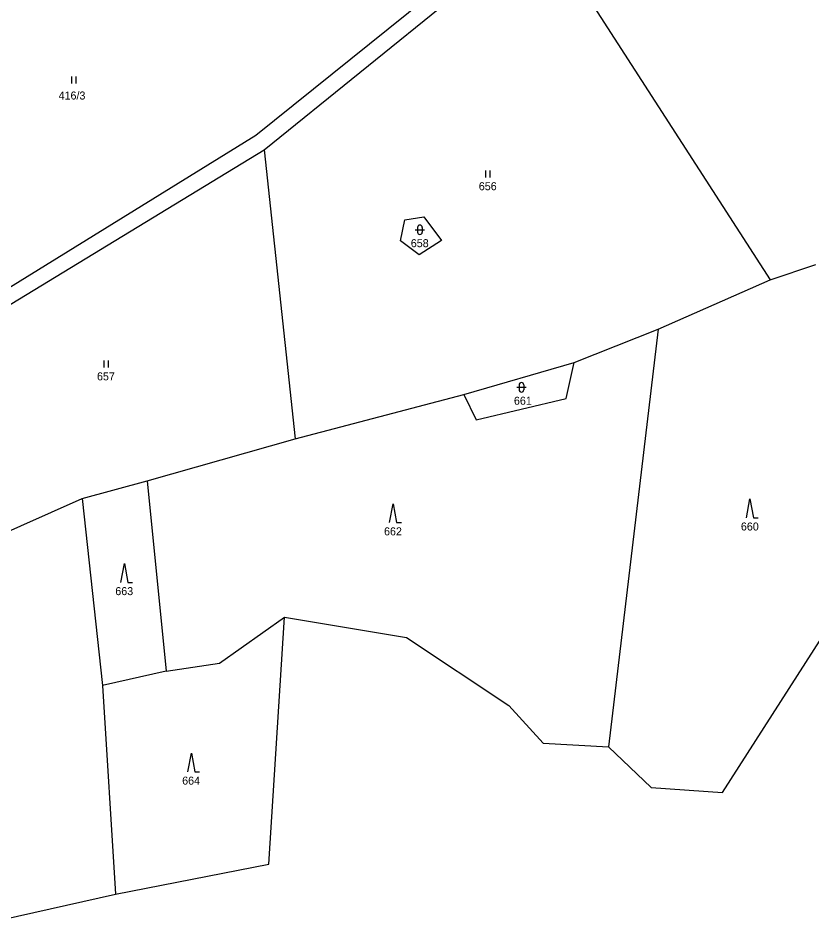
# Model space of a CAD drawing. Extents: x -670359 to -668019, y -978807 to -976674.
# Drawn here: x -668454.3 to -668285.6, y -977793.3 to -977601.7 of the extents above; entities that cross this region are included whole.
import ezdxf

# ---------------------------------------------------------------- set-up
doc = ezdxf.new("R2010")
doc.units = 0
for name, color, linetype in [('Hranice kat_území', 7, 'Continuous'), ('Hranice parcel', 7, 'Continuous'), ('Parcelní čísla', 7, 'Continuous'), ('Značky kultur', 7, 'Continuous')]:
    doc.layers.add(name, color=color, linetype=linetype)

msp = doc.modelspace()

# ---------------------------------------------------------------- linework, layer by layer
at = {"layer": 'Hranice kat_území'}
for points in [[(-668400.99, -977781.5), (-668397.7, -977729.04)], [(-668397.7, -977729.04), (-668371.74, -977733.31)], [(-668371.74, -977733.31), (-668349.99, -977747.76)], [(-668304.59, -977766.25), (-668283.32, -977733.14)], [(-668349.99, -977747.76), (-668342.74, -977755.78)], [(-668342.74, -977755.78), (-668328.84, -977756.59)], [(-668328.84, -977756.59), (-668319.77, -977765.23)], [(-668319.77, -977765.23), (-668304.59, -977766.25)], [(-668433.57, -977787.88), (-668400.99, -977781.5)], [(-668457.87, -977793.35), (-668433.57, -977787.88)]]:
    msp.add_lwpolyline(points, dxfattribs=at)
at = {"layer": 'Hranice parcel'}
for points in [[(-668342.72, -977582.59), (-668294.5, -977657.36)], [(-668363.39, -977594.19), (-668403.78, -977626.71)], [(-668402.04, -977629.73), (-668361.32, -977596.83)], [(-668403.78, -977626.71), (-668460.27, -977661.53)], [(-668458.93, -977664.38), (-668402.04, -977629.73)], [(-668402.04, -977629.73), (-668395.4, -977691.1)], [(-668373, -977649.05), (-668372.1, -977644.6)], [(-668372.1, -977644.6), (-668368.1, -977644)], [(-668368.1, -977644), (-668364.3, -977649)], [(-668369.1, -977652.05), (-668373, -977649.05)], [(-668364.3, -977649), (-668369.1, -977652.05)], [(-668294.5, -977657.36), (-668284.78, -977654.1)], [(-668318.25, -977667.81), (-668294.5, -977657.36)], [(-668336.13, -977674.94), (-668318.25, -977667.81)], [(-668318.25, -977667.81), (-668328.84, -977756.59)], [(-668359.59, -977681.72), (-668336.13, -977674.94)], [(-668337.84, -977682.57), (-668336.13, -977674.94)], [(-668395.4, -977691.1), (-668359.59, -977681.72)], [(-668359.59, -977681.72), (-668356.98, -977687.09)], [(-668356.98, -977687.09), (-668337.84, -977682.57)], [(-668426.87, -977700.08), (-668395.4, -977691.1)], [(-668440.7, -977703.84), (-668426.87, -977700.08)], [(-668426.87, -977700.08), (-668422.85, -977740.48)], [(-668460.3, -977712.51), (-668440.7, -977703.84)], [(-668440.7, -977703.84), (-668436.33, -977743.53)], [(-668411.5, -977738.8), (-668397.7, -977729.04)], [(-668422.85, -977740.48), (-668411.5, -977738.8)], [(-668422.85, -977740.48), (-668436.33, -977743.53)], [(-668436.33, -977743.53), (-668433.57, -977787.88)]]:
    msp.add_lwpolyline(points, dxfattribs=at)
at = {"layer": 'Značky kultur'}
for p, q in [((-668442.96, -977614.17), (-668442.96, -977615.67)), ((-668441.96, -977615.67), (-668441.96, -977614.17)), ((-668355, -977634.12), (-668355, -977635.62)), ((-668354, -977635.62), (-668354, -977634.12)), ((-668369.91, -977646.72), (-668367.91, -977646.72)), ((-668369.41, -977646.22), (-668369.41, -977647.22)), ((-668368.41, -977646.22), (-668368.41, -977647.22)), ((-668436.1, -977674.51), (-668436.1, -977676.01)), ((-668435.1, -977676.01), (-668435.1, -977674.51)), ((-668347.82, -977679.69), (-668347.82, -977680.69)), ((-668346.82, -977679.69), (-668346.82, -977680.69)), ((-668348.32, -977680.19), (-668346.32, -977680.19))]:
    msp.add_line(p, q, dxfattribs=at)
for points in [[(-668375.35, -977708.94), (-668374.6, -977704.94), (-668373.85, -977708.94), (-668372.85, -977708.94)], [(-668299.51, -977707.91), (-668298.76, -977703.91), (-668298.01, -977707.91), (-668297.01, -977707.91)], [(-668432.46, -977721.64), (-668431.71, -977717.64), (-668430.96, -977721.64), (-668429.96, -977721.64)], [(-668418.22, -977761.9), (-668417.47, -977757.9), (-668416.72, -977761.9), (-668415.72, -977761.9)]]:
    msp.add_lwpolyline(points, dxfattribs=at)
for centre, start, end in [((-668368.91, -977646.22), 0, 180), ((-668368.91, -977647.22), 180, 0), ((-668347.32, -977679.69), 0, 180), ((-668347.32, -977680.69), 180, 0)]:
    msp.add_arc(centre, 0.5, start, end, dxfattribs=at)

# ---------------------------------------------------------------- texts
at = {"layer": 'Parcelní čísla'}
for s, p in [('416/3', (-668445.69, -977619.05)), ('656', (-668356.39, -977638.32)), ('658', (-668370.84, -977650.42)), ('657', (-668437.53, -977678.71)), ('661', (-668348.93, -977683.89)), ('662', (-668376.53, -977711.64)), ('660', (-668300.69, -977710.61)), ('663', (-668433.64, -977724.34)), ('664', (-668419.43, -977764.6))]:
    msp.add_text(s, height=1.7, dxfattribs=at).set_placement(p)

doc.saveas('drawing.dxf')
